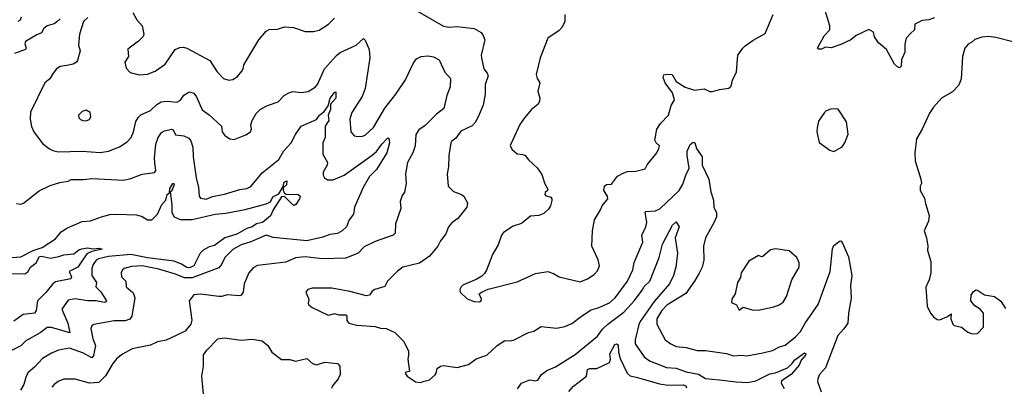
# Model space of a CAD drawing. Extents: x 1246230 to 1426786, y 660032 to 763141.
# Tile 317 of 566: x 1349928 to 1356986, y 698312 to 700938. Entities that reach past the tile are written whole.
import ezdxf

# ---------------------------------------------------------------- set-up
doc = ezdxf.new("R2010")
doc.units = 0

msp = doc.modelspace()

# ---------------------------------------------------------------- linework, layer by layer
at = {"layer": '0CON10XD'}
for points in [[(1350738.8, 700988.8), (1350766.5, 700936.5), (1350806, 700895), (1350818.8, 700835), (1350811.7, 700818.3), (1350778.8, 700785), (1350702.5, 700727.5), (1350706.7, 700675), (1350681.2, 700635), (1350690.7, 700590.7), (1350720.5, 700560.5), (1350785, 700543.1), (1350845, 700546.9), (1350899.6, 700570.4), (1350970.9, 700619.1), (1351041.4, 700725), (1351075, 700739.6), (1351102.2, 700742.2), (1351126.2, 700735), (1351290, 700645), (1351344.4, 700564.4), (1351387.7, 700517.7), (1351426.1, 700506.1), (1351455, 700510), (1351489.7, 700530.3), (1351520.5, 700569.5), (1351530, 700585), (1351533.8, 700615), (1351641.5, 700795), (1351695, 700857.1), (1351715, 700867.1), (1351775, 700870), (1351825, 700888), (1351891.2, 700881.2), (1351975, 700854.2), (1352035, 700854.2), (1352075, 700864.2), (1352141.2, 700905), (1352185, 700950)], [(1352779.5, 700999.5), (1352965, 700891.9), (1353005, 700884.5), (1353065, 700890), (1353185, 700874.3), (1353235.8, 700845.8), (1353251.2, 700825), (1353261.2, 700795), (1353236.2, 700685), (1353237.5, 700665), (1353255.6, 700585.6), (1353280, 700555), (1353286.2, 700535), (1353265.8, 700475), (1353265.6, 700405), (1353251.4, 700325), (1353220.8, 700259.2), (1353194.3, 700205), (1353172.1, 700177.9), (1353089.7, 700140.3), (1353055, 700089.2), (1353024.4, 700065.6), (1353018, 700055), (1353004.3, 699965.7), (1353001.9, 699885), (1352991.5, 699835), (1353000, 699745), (1353036.8, 699706.8), (1353095.6, 699685.6), (1353112.7, 699672.7), (1353137.5, 699625), (1353133.8, 699595), (1353068, 699515), (1353025, 699482), (1353002, 699455), (1352982, 699405), (1352944.2, 699355), (1352926.2, 699315), (1352866, 699245), (1352795, 699192.9), (1352675, 699164.4), (1352635, 699136.7), (1352565, 699065.8), (1352545, 699027.5), (1352473.3, 699005), (1352455, 698993.8), (1352434.4, 698965.6), (1352415, 698960), (1352295, 698991.9), (1352165, 699014.4), (1352024.4, 699015.6), (1351993.3, 699005), (1351980, 698985), (1352000, 698935), (1351996.7, 698905), (1352001.2, 698895), (1352025, 698876), (1352135, 698824.2), (1352145, 698822), (1352185, 698834), (1352215, 698824.2), (1352265, 698823.3), (1352273.3, 698815), (1352272.5, 698782.5), (1352287.5, 698765), (1352345, 698750.6), (1352475, 698740.8), (1352515, 698729.2), (1352555, 698725.7), (1352616.6, 698696.6), (1352678, 698635), (1352714.2, 698565), (1352716.2, 698535), (1352710, 698505), (1352722.5, 698417.5), (1352695, 698412.5), (1352690, 698405), (1352704.3, 698384.3), (1352765, 698342.5), (1352801.7, 698338.3), (1352827.5, 698347.5), (1352865, 698357.5), (1352905, 698393.8), (1352913.8, 698405), (1352921.2, 698438.8), (1352945, 698456), (1352965, 698461.2), (1353065, 698446), (1353145, 698468), (1353200.7, 698509.3), (1353275.4, 698534.6), (1353351.2, 698605), (1353405, 698640), (1353445, 698638), (1353472.5, 698645), (1353575, 698696), (1353613.9, 698706.1), (1353665, 698740), (1353775, 698728), (1353835, 698739.2), (1353885, 698760.8), (1353954.2, 698815), (1354025, 698860), (1354075, 698873.2), (1354155, 698910), (1354197.3, 698945), (1354283.9, 699065), (1354322.2, 699145), (1354332.1, 699197.9), (1354395.3, 699344.7), (1354387.9, 699395), (1354415.5, 699455), (1354422.5, 699485), (1354411.7, 699558.3), (1354416, 699564), (1354485, 699569.6), (1354515.8, 699584.2), (1354654.5, 699715), (1354680.9, 699759.1), (1354702.3, 699825), (1354726.4, 699875), (1354712.8, 699965), (1354713.9, 699996.1), (1354735, 700043.3), (1354755, 700060), (1354766.7, 700055), (1354780, 700015), (1354821.4, 699955), (1354820.7, 699895), (1354867.5, 699795), (1354883.1, 699705), (1354902, 699645), (1354904, 699595), (1354922, 699555), (1354922.9, 699525), (1354905, 699483.8), (1354844.4, 699375), (1354830, 699315), (1354832.8, 699215), (1354820, 699165), (1354798.9, 699121.1), (1354766.1, 699063.9), (1354702.4, 698977.6), (1354568.1, 698891.9), (1354530.4, 698855), (1354496.2, 698795), (1354496.1, 698756.1), (1354555.4, 698645.4), (1354596, 698615), (1354635, 698596.7), (1354705, 698590), (1354785, 698567.3), (1354845, 698567.8), (1354995, 698545.7), (1355045, 698530.9), (1355105, 698535.6), (1355139.7, 698530.3), (1355255, 698550.6), (1355325, 698568.5), (1355375, 698594.4), (1355415, 698606.7), (1355490.5, 698665), (1355525, 698704.4), (1355558.2, 698765), (1355651.9, 698898.1), (1355738.7, 699135), (1355755, 699296.7), (1355765, 699320), (1355805, 699352), (1355815, 699353.3), (1355825, 699342.5), (1355868.7, 699238.7), (1355894.2, 699105), (1355884.2, 699035), (1355887.6, 698942.4), (1355868.1, 698835), (1355864.5, 698765), (1355835, 698724.4), (1355793.7, 698676.3), (1355704.5, 698445), (1355661.4, 698395), (1355649.2, 698365), (1355647.5, 698345), (1355672.6, 698272.6)], [(1356485, 700952.5), (1356445, 700937.8), (1356397.8, 700932.2), (1356343.8, 700905), (1356343.3, 700865), (1356315, 700842.5), (1356283.3, 700805), (1356273.9, 700763.9), (1356273.3, 700705), (1356248.8, 700651.2), (1356246.2, 700605), (1356235, 700594), (1356219.5, 700599.5), (1356199.5, 700619.5), (1356141.2, 700725), (1356085, 700773.3), (1356055.8, 700815.8), (1356047.9, 700847.9), (1356015, 700868.1), (1355925, 700825.5), (1355885, 700793.6), (1355815, 700760), (1355745, 700736.7), (1355705, 700741.2), (1355675, 700726.7), (1355655, 700727.5), (1355647.5, 700735), (1355695, 700823.3), (1355736.2, 700865), (1355736.2, 700895), (1355701.1, 701005)], [(1350217.8, 700945), (1350195, 700922.2), (1350175, 700909.1), (1350125, 700894.5), (1350101.9, 700875), (1350085, 700844.2), (1350049.7, 700830.3), (1349969.1, 700780.9), (1349964.3, 700765), (1349974.3, 700735), (1349969.2, 700725), (1349890, 700695)], [(1349937.3, 700957.3), (1349930.8, 700935), (1349915, 700925.3)], [(1350415.5, 700954.5), (1350384.3, 700925), (1350356, 700835), (1350350, 700755), (1350360.8, 700715), (1350343.2, 700646.8), (1350335.7, 700634.3), (1350310.3, 700619.7), (1350265, 700609.2), (1350217.7, 700602.3), (1350192.5, 700585), (1350166.7, 700555), (1350143.8, 700515), (1350108, 700485), (1350005.7, 700275), (1350003.1, 700225), (1350012.2, 700172.2), (1350028.1, 700135), (1350091.3, 700051.3), (1350142, 700012), (1350165, 700001.4), (1350202.5, 699992.5), (1350375, 699996.2), (1350505, 699987.1), (1350565, 699995.5), (1350643.1, 700026.9), (1350697.9, 700062.1), (1350725.9, 700094.1), (1350742.5, 700135), (1350760.6, 700209.4), (1350779.5, 700240.5), (1350795, 700255.8), (1350865, 700287.5), (1350910.3, 700329.7), (1350941.1, 700348.9), (1350985, 700354.4), (1351055, 700348.1), (1351079.5, 700360.5), (1351105, 700396.7), (1351135, 700416.7), (1351145, 700421.2), (1351175, 700412), (1351196.4, 700386.4), (1351235, 700292), (1351285, 700257.1), (1351373.3, 700175), (1351380, 700135), (1351395, 700110), (1351434.1, 700084.1), (1351465, 700080), (1351547.7, 700112.3), (1351582.5, 700135), (1351588.8, 700155), (1351583.8, 700185), (1351594.2, 700215), (1351622.5, 700265), (1351655, 700297.1), (1351705, 700324.4), (1351779.7, 700350.3), (1351823.3, 700395), (1351856.1, 700413.9), (1351885, 700423.8), (1351945, 700416.5), (1351995.4, 700424.6), (1352045.3, 700454.7), (1352063.5, 700475), (1352113.1, 700585), (1352198.6, 700681.4), (1352225, 700702.2), (1352338.8, 700755), (1352393, 700803), (1352405, 700792.5), (1352432.5, 700725), (1352437.8, 700665), (1352404.5, 700445.5), (1352382.8, 700387.2), (1352307.8, 700272.2), (1352294.3, 700225.7), (1352301.2, 700135), (1352326.4, 700106.4), (1352351.2, 700101.2), (1352385, 700102.9), (1352405, 700111.4), (1352464.5, 700165), (1352546.2, 700303.8), (1352625, 700404.4), (1352693.4, 700506.6), (1352748.2, 700625), (1352773, 700657), (1352805, 700674.2), (1352855, 700680), (1352895, 700671.2), (1352935, 700650), (1352975, 700563.3), (1353016.8, 700516.8), (1353013.3, 700456.7), (1352990, 700395), (1352968.5, 700301.5), (1352915, 700260.3), (1352835, 700180.4), (1352790, 700150), (1352768.2, 700115), (1352762.7, 700035), (1352746.3, 699983.6), (1352706.9, 699915), (1352693.1, 699835), (1352698.6, 699765), (1352686.4, 699703.6), (1352670.2, 699679.8), (1352655.8, 699635), (1352660, 699585), (1352622.9, 699475), (1352620.3, 699409.7), (1352604.6, 699395.4), (1352475, 699348.9), (1352398.3, 699311.7), (1352353.8, 699266.2), (1352265, 699228.5), (1352095, 699224.5), (1351975, 699240), (1351905, 699231.1), (1351835, 699201.1), (1351632.4, 699177.6), (1351600.7, 699159.3), (1351570.8, 699125), (1351537.1, 699045), (1351530, 698985), (1351516.2, 698965), (1351505, 698960), (1351415, 698966.7), (1351375.9, 698954.1), (1351355.8, 698954.2), (1351225, 698971.4), (1351175, 698966), (1351143.8, 698925), (1351160.8, 698785), (1351155, 698757.5), (1351115, 698706.2), (1351055, 698678), (1350977.7, 698642.3), (1350915, 698630.5), (1350865, 698605.6), (1350735, 698578.9), (1350665, 698542.9), (1350625, 698510.8), (1350594.5, 698475.5), (1350542.6, 698387.4), (1350495, 698338.8), (1350427, 698333), (1350325, 698362.5), (1350245, 698362.9), (1350203.4, 698346.6), (1350173.8, 698325), (1350158.8, 698305)], [(1353836.7, 700975), (1353836.7, 700925), (1353816.7, 700885), (1353795, 700860), (1353714.2, 700805.8), (1353659.2, 700665), (1353630, 700545), (1353637, 700517), (1353655.7, 700485), (1353641.9, 700425), (1353655.9, 700375.9), (1353655, 700354), (1353645, 700333.3), (1353596, 700295), (1353546.2, 700235), (1353513.6, 700186.4), (1353463.1, 700076.9), (1353442.7, 700037.3), (1353455, 700010), (1353495, 699976.5), (1353535, 699972.9), (1353551.2, 699965), (1353575, 699933.8), (1353637.9, 699877.9), (1353670, 699830), (1353692.7, 699762.7), (1353713.3, 699725), (1353712.5, 699715), (1353695, 699700), (1353692.5, 699685), (1353697.5, 699677.5), (1353735, 699667.5), (1353743.3, 699655), (1353743, 699643), (1353733.8, 699605), (1353719.7, 699580.3), (1353685, 699548.8), (1353650, 699535), (1353588.8, 699531.2), (1353525, 699477.5), (1353465, 699459.2), (1353395.5, 699414.5), (1353381.9, 699395), (1353357.8, 699325), (1353317.1, 699255), (1353275, 699143.3), (1353259.1, 699120.9), (1353240.3, 699099.7), (1353205, 699078), (1353105, 699036), (1353093.3, 699025), (1353083.8, 699005), (1353086.4, 698986.4), (1353135, 698937.5), (1353185, 698918.8), (1353223.6, 698916.4)], [(1353223.6, 698916.4), (1353235, 698923.3), (1353238.8, 698935), (1353222.5, 698975), (1353242.3, 698987.7), (1353286.4, 699006.4), (1353495, 699060), (1353625, 699118.6), (1353715, 699133.8), (1353755, 699120), (1353796.1, 699096.1), (1353945, 699060), (1353998, 699082), (1354046.4, 699113.6), (1354070.9, 699139.1), (1354084.3, 699175), (1354075, 699216.7), (1354030, 699315), (1354034.2, 699425.8), (1354048, 699505), (1354092, 699575), (1354103.8, 699605), (1354144.2, 699655), (1354141.4, 699675), (1354116.5, 699715), (1354120, 699745), (1354135, 699756.9), (1354171.2, 699758.8), (1354212.3, 699817.7), (1354258.1, 699841.9), (1354285, 699850), (1354345, 699852), (1354410.7, 699869.3), (1354425, 699897.5), (1354495, 699983.8), (1354509.2, 700015), (1354513.3, 700035), (1354490, 700055), (1354482, 700075), (1354495.9, 700154.1), (1354521.9, 700195), (1354579.4, 700255), (1354597.1, 700322.9), (1354621.2, 700365), (1354607.5, 700415), (1354555.7, 700485), (1354540, 700525), (1354545, 700542.5), (1354568.3, 700548.3), (1354606.1, 700546.1), (1354634.7, 700494.7), (1354698, 700455), (1354765, 700432.5), (1354835, 700442), (1354875, 700424.2), (1354895, 700422.9), (1354945, 700438.1), (1355011.7, 700448.3), (1355027, 700463), (1355036.7, 700505), (1355065.7, 700564.3), (1355076.7, 700685), (1355111.2, 700735), (1355129.2, 700750.8), (1355185, 700791.2), (1355271.2, 700838.8), (1355330, 700975)], [(1357056, 700776), (1356925, 700811.2), (1356875, 700816.7), (1356825, 700813.3), (1356773.9, 700796.1), (1356753.6, 700776.4), (1356727, 700763), (1356703.3, 700735), (1356686, 700675), (1356677.3, 700515), (1356660.5, 700469.5), (1356615, 700422.2), (1356537.1, 700375), (1356478.1, 700311.9), (1356450.5, 700269.5), (1356397.2, 700152.8), (1356357.8, 700085), (1356346, 699985), (1356347.7, 699927.7), (1356388.8, 699795), (1356392.5, 699765), (1356383.3, 699745), (1356383.6, 699713.6), (1356415, 699660), (1356420.7, 699620.7), (1356446.7, 699535), (1356443.3, 699495), (1356411.2, 699425), (1356429.2, 699375), (1356438, 699315), (1356436.4, 699283.6), (1356460, 699205), (1356460, 699125), (1356447.5, 699075), (1356423, 699023), (1356433.3, 698885), (1356457.5, 698835), (1356478.8, 698808.8), (1356505, 698790), (1356525, 698788.8), (1356579.2, 698810.8), (1356605, 698830), (1356603.3, 698795), (1356616.4, 698756.4), (1356626.4, 698746.4), (1356680, 698735), (1356725, 698700), (1356755, 698687.5), (1356795, 698690), (1356836.2, 698735), (1356836.2, 698835), (1356813.8, 698865), (1356775, 698889.2), (1356745.6, 698925), (1356747.8, 698965), (1356765, 698991.4), (1356785, 699002.9), (1356795, 699001.4), (1356845, 698965.8), (1356915, 698956), (1356962.1, 698922.1), (1356995, 698870)], [(1351874.5, 700055), (1351904.4, 700115), (1351945, 700174.3), (1352055, 700223.1), (1352076.5, 700255), (1352109.8, 700280.2), (1352139.4, 700320.6), (1352154.2, 700375.8), (1352185, 700416.2), (1352195, 700421.2), (1352194.2, 700375), (1352156.9, 700333.1), (1352155.2, 700295), (1352140, 700255), (1352143.2, 700215), (1352117.4, 700175), (1352118.4, 700095), (1352100.6, 700055), (1352100, 699975), (1352134.2, 699915), (1352131.1, 699895), (1352103.3, 699845), (1352102.5, 699825), (1352112.9, 699805), (1352135, 699791.5), (1352175, 699790.4), (1352253.1, 699825), (1352453.6, 699966.4), (1352485.2, 699994.8), (1352523.1, 700046.9), (1352565, 700089.2), (1352575, 700090), (1352578.9, 700055), (1352559.5, 699985), (1352485, 699864), (1352436.4, 699813.6), (1352390, 699735), (1352328.6, 699595), (1352321.2, 699545), (1352290, 699505), (1352270.8, 699455), (1352240, 699425), (1352205, 699407.3), (1352150.9, 699399.1), (1352100.8, 699379.2), (1351985, 699353.1), (1351745, 699378.2), (1351695, 699394.5), (1351584.2, 699345.8), (1351515, 699325.3), (1351455, 699292.3), (1351397.8, 699235), (1351374.4, 699185), (1351355, 699160.6), (1351165, 699089), (1351108.7, 699088.7), (1351045, 699115.3), (1350925, 699150.7), (1350805, 699174.8), (1350729.3, 699170.7), (1350677.5, 699155), (1350664.4, 699145), (1350654.6, 699125.4), (1350656.9, 699095), (1350689.2, 699065), (1350690, 699025), (1350740.4, 698980.4), (1350753.8, 698945), (1350731.8, 698815), (1350716.4, 698793.6), (1350685, 698780.4), (1350605, 698781.5), (1350460, 698755), (1350445, 698743.8), (1350436.9, 698725), (1350451.7, 698651.7), (1350471.6, 698605), (1350457.2, 698532.8), (1350445.3, 698514.7), (1350385, 698547.9), (1350285.3, 698585.3), (1350205, 698570), (1350155, 698550), (1350090.1, 698509.9), (1350035, 698448.8), (1349989.5, 698410.5), (1349975.3, 698384.7), (1349956.6, 698323.4), (1349934.2, 698285)], [(1350405, 700214.2), (1350427, 700223), (1350438.8, 700245), (1350433.6, 700273.6), (1350405, 700290), (1350375, 700280), (1350350, 700255), (1350352.5, 700235), (1350362.7, 700222.7), (1350380, 700215), (1350405, 700214.2)], [(1355765, 699993.3), (1355825, 700027.5), (1355843.3, 700055), (1355867, 700117), (1355855, 700207.5), (1355796.4, 700296.4), (1355785, 700300), (1355743, 700297), (1355710, 700285), (1355697, 700273), (1355655, 700210), (1355643.6, 700163.6), (1355643.3, 700135), (1355659.3, 700059.3), (1355735, 700002.5), (1355765, 699993.3)], [(1349905, 699620.9), (1349935, 699616.5), (1349955, 699622.9), (1350068.3, 699711.7), (1350145, 699751.4), (1350215, 699772.9), (1350275, 699782.5), (1350295.8, 699794.2), (1350385, 699792.2), (1350445, 699800), (1350675, 699789.5), (1350725, 699799.4), (1350805, 699831.4), (1350895, 699843.8), (1350904, 699856), (1350897.7, 699915), (1350894.7, 699945), (1350903.3, 700046.7), (1350920, 700095), (1350945, 700130.6), (1350965, 700141.9), (1351015, 700154.7), (1351028.4, 700148.4), (1351045, 700114.3), (1351105, 700105.6), (1351139.8, 700089.8), (1351155, 700071.2), (1351170, 700025), (1351170.9, 699955), (1351193.1, 699805), (1351210, 699735), (1351214.4, 699674.4), (1351225, 699659.2), (1351265, 699652.7), (1351308.9, 699671.1), (1351395, 699687.5), (1351505, 699722), (1351555, 699728.9), (1351585, 699742.7), (1351665, 699840), (1351785, 699936.4), (1351822.4, 699997.6), (1351874.5, 700055)], [(1349874.6, 699234.6), (1349935, 699240), (1350025.3, 699284.7), (1350090, 699305), (1350185, 699367.9), (1350225, 699419.4), (1350265, 699444.2), (1350375, 699493.3), (1350435, 699497.1), (1350515, 699526.8), (1350575, 699541.5), (1350625, 699546), (1350765, 699541.2), (1350805, 699527.3), (1350845, 699504.4), (1350875, 699504.4), (1350915, 699544), (1350947.5, 699615), (1350975.8, 699645), (1350984.8, 699685), (1351001.4, 699698.6), (1351005, 699729.4), (1351025, 699765.6), (1351033.8, 699763.8), (1351035.2, 699754.8), (1351015, 699710.8), (1351006.2, 699703.8), (1351018.2, 699615), (1351017.4, 699557.4), (1351034.3, 699525), (1351077, 699507), (1351165, 699506.4), (1351330, 699545), (1351405, 699551.2), (1351545, 699578.2), (1351695, 699617.8), (1351725.8, 699634.2), (1351742, 699668), (1351785, 699690), (1351817.7, 699742.3), (1351824.1, 699775), (1351842.7, 699782.7), (1351839.8, 699755), (1351817.6, 699732.4), (1351816.7, 699715), (1351825.5, 699695.5), (1351837.7, 699687.7), (1351925.2, 699685.2), (1351939.2, 699675), (1351934, 699655), (1351908, 699615), (1351895, 699606), (1351885, 699610.9), (1351825, 699672), (1351805, 699670), (1351743.8, 699575), (1351725, 699533.7), (1351668.4, 699485), (1351625.5, 699474.5), (1351593.5, 699453.5), (1351556.9, 699443.1), (1351485, 699401.3), (1351397.8, 699375), (1351325, 699320.7), (1351285, 699311.8), (1351243, 699287), (1351221.2, 699265), (1351175, 699175.5), (1351145, 699160), (1351125, 699163.3), (1351087.7, 699187.7), (1351035, 699207.8), (1350843.1, 699233.1), (1350725, 699256.5), (1350565, 699242.5), (1350493.3, 699225), (1350475, 699214.6), (1350454.1, 699185), (1350445.4, 699155), (1350444.6, 699105), (1350478.2, 699055), (1350474.2, 699025), (1350509.5, 698989.5), (1350549.2, 698925), (1350544.3, 698915.7), (1350535, 698913.2), (1350476.6, 698923.4), (1350415, 698922.8), (1350325, 698938.9), (1350275, 698928.1), (1350230.6, 698865), (1350272.6, 698765), (1350287.5, 698695), (1350155, 698732.7), (1350125, 698732.2), (1350075, 698694.5), (1349971.7, 698638.3), (1349935, 698602.2), (1349855, 698560.5)], [(1353497.3, 698292.7), (1353525.8, 698334.2), (1353585, 698358.6), (1353625, 698351.9), (1353641.2, 698355), (1353669.2, 698395), (1353705.5, 698424.5), (1353769.7, 698450.3), (1353910.1, 698539.9), (1354069.1, 698670.9), (1354105, 698720), (1354145, 698757.1), (1354257.8, 698842.2), (1354334.4, 698925.6), (1354390.8, 698999.2), (1354405, 699027.3), (1354443.9, 699065), (1354511.8, 699235), (1354535, 699330.8), (1354608.6, 699465), (1354635, 699490), (1354656.4, 699455), (1354627.8, 699375), (1354644.6, 699265), (1354630.3, 699165), (1354613.7, 699105), (1354585.3, 699045), (1354475, 698919.4), (1354375.9, 698775), (1354366.1, 698755), (1354340.4, 698645), (1354340, 698615), (1354405, 698521.8), (1354442.9, 698495), (1354485, 698476.2), (1354565, 698447.1), (1354635, 698441.2), (1354705.3, 698415.3), (1354795, 698398.9), (1354845, 698368.5), (1354945, 698357.7), (1355065, 698342.6), (1355145, 698340), (1355205, 698351.5), (1355305, 698401.9), (1355345, 698407.1), (1355433.1, 698445), (1355465.8, 698474.2), (1355485, 698501.4), (1355555, 698552.2), (1355564.3, 698545), (1355561.3, 698535), (1355531.1, 698498.9), (1355515, 698462.9), (1355457.2, 698395), (1355390, 698350), (1355387.2, 698335), (1355407.5, 698295)], [(1349845, 699119), (1349965, 699117.3), (1349985, 699131.9), (1350006.2, 699165), (1350045, 699195.9), (1350069.6, 699240.4), (1350085, 699244.5), (1350149.6, 699229.6), (1350209.2, 699240.8), (1350245, 699254.6), (1350315, 699261.4), (1350351, 699289), (1350373.1, 699296.9), (1350415, 699304.1), (1350455, 699296.7), (1350495, 699302), (1350520, 699295), (1350445, 699278.5), (1350410.1, 699259.9), (1350343.8, 699166.2), (1350283.5, 699135), (1350298.5, 699095), (1350295, 699081.9), (1350185, 699059.6), (1350165, 699046.9), (1350115.2, 698984.8), (1350056, 698925), (1350046.9, 698855), (1350033.6, 698836.4), (1349953.3, 698826.7), (1349885, 698777.8)], [(1355085, 698857.5), (1355115, 698877.5), (1355179.3, 698859.3), (1355225, 698858), (1355255, 698864), (1355335, 698880), (1355372.5, 698895), (1355400, 698915), (1355426, 698955), (1355463.3, 699075), (1355516.1, 699166.1), (1355516.4, 699196.4), (1355500, 699235), (1355445, 699281.2), (1355345, 699296), (1355310.5, 699289.5), (1355255, 699242.5), (1355245, 699240), (1355225, 699248), (1355155, 699208.8), (1355098.8, 699125), (1355095, 699090), (1355072.5, 699055), (1355056.2, 698975), (1355033.8, 698935), (1355031.2, 698911.2), (1355066.4, 698896.4), (1355085, 698857.5)], [(1351244.5, 698255), (1351232.9, 698385), (1351245.7, 698455), (1351245, 698537.5), (1351268.8, 698571.2), (1351348.3, 698651.7), (1351395, 698660), (1351515, 698641.2), (1351595, 698648.8), (1351665, 698636.2), (1351706.7, 698605), (1351736.1, 698556.1), (1351805, 698504.2), (1351865, 698502.9), (1351905, 698491.9), (1351985, 698510), (1352025.9, 698475.9), (1352055, 698466.2), (1352115, 698484.3), (1352205, 698475.7), (1352222, 698455), (1352224.3, 698395.7), (1352210.6, 698365), (1352169.4, 698315), (1352164.2, 698295)], [(1353864.4, 698275), (1353896.9, 698313.1), (1353992, 698385), (1353999, 698431), (1354015, 698439.1), (1354065, 698439.2), (1354155, 698483.3), (1354163.1, 698505), (1354157.8, 698545), (1354195, 698612.1), (1354205.9, 698615.9), (1354217.6, 698607.6), (1354220.2, 698555), (1354231.4, 698511.4), (1354281.4, 698405), (1354305, 698387.1), (1354357.5, 698375), (1354515, 698328.8), (1354575, 698319.7), (1354685, 698322), (1354703.9, 698315), (1354708.8, 698301.2)]]:
    msp.add_lwpolyline(points, dxfattribs=at)

doc.saveas('drawing.dxf')
